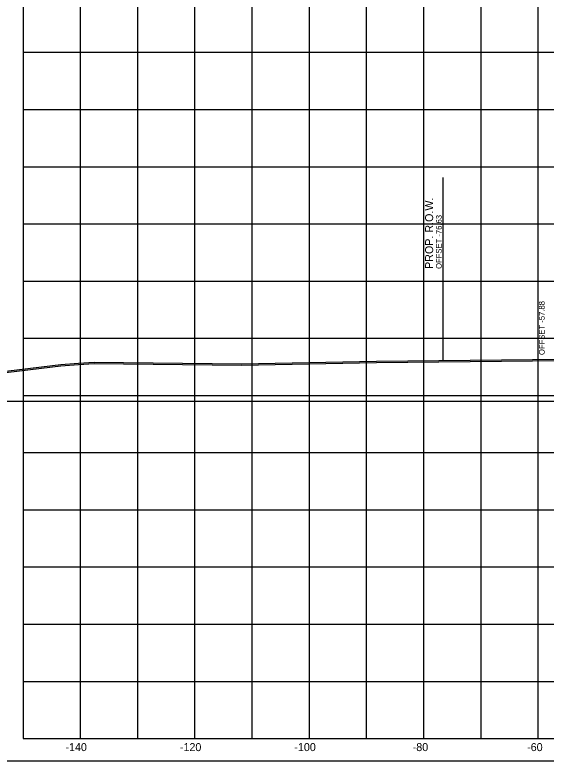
# Model space of a CAD drawing. Extents: x 1131015 to 1136271, y 133453 to 174329.
# Drawn here: x 1131189 to 1131281.8, y 165104.7 to 165235.2 of the extents above; entities that cross this region are included whole.
import ezdxf

# ---------------------------------------------------------------- set-up
doc = ezdxf.new("R2010")
doc.units = 0
for name, color, linetype in [('DESIGN - ROW - Right-of-Way and Easement Labels', 7, 'Continuous'), ('DESIGN - ROW - Right-of-Way Linework', 7, 'Continuous'), ('DESIGN - SHEET - Corner Text', 7, 'Continuous'), ('DESIGN - SHEET - Light Grid', 7, 'Continuous'), ('DESIGN - SHEET - Linework', 7, 'Continuous'), ('DESIGN - SHEET - Plot Shape', 7, 'Continuous'), ('DESIGN - TYPICAL - Slope Tie Text', 7, 'Continuous'), ('SURVEY - GROUND - Bottom of Topsoil Layer', 7, 'Continuous'), ('SURVEY - GROUND - Top of Ground', 7, 'Continuous')]:
    doc.layers.add(name, color=color, linetype=linetype)

msp = doc.modelspace()

# ---------------------------------------------------------------- linework, layer by layer
at = {"layer": 'DESIGN - ROW - Right-of-Way Linework'}
msp.add_line((1131263.83, 165174.78), (1131263.83, 165206.78), dxfattribs=at)
at = {"layer": 'DESIGN - SHEET - Light Grid'}
msp.add_line((1131040.46, 165167.66), (1131340.46, 165167.66), dxfattribs=at)
at = {"layer": 'DESIGN - SHEET - Linework'}
for p, q in [((1131200.46, 165108.66), (1131200.46, 165318.66)), ((1131210.46, 165108.66), (1131210.46, 165318.66)), ((1131220.46, 165108.66), (1131220.46, 165318.66)), ((1131230.46, 165108.66), (1131230.46, 165318.66)), ((1131240.46, 165108.66), (1131240.46, 165318.66)), ((1131250.46, 165108.66), (1131250.46, 165318.66)), ((1131260.46, 165108.66), (1131260.46, 165318.66)), ((1131270.46, 165108.66), (1131270.46, 165318.66)), ((1131280.46, 165108.66), (1131280.46, 165318.66)), ((1131190.46, 165228.66), (1131490.46, 165228.66)), ((1131190.46, 165218.66), (1131490.46, 165218.66)), ((1131190.46, 165208.66), (1131490.46, 165208.66)), ((1131190.46, 165198.66), (1131490.46, 165198.66)), ((1131190.46, 165188.66), (1131490.46, 165188.66)), ((1131190.46, 165178.66), (1131490.46, 165178.66)), ((1131190.46, 165168.66), (1131490.46, 165168.66)), ((1131190.46, 165158.66), (1131490.46, 165158.66)), ((1131190.46, 165148.66), (1131490.46, 165148.66)), ((1131190.46, 165138.66), (1131490.46, 165138.66)), ((1131190.46, 165128.66), (1131490.46, 165128.66)), ((1131190.46, 165118.66), (1131490.46, 165118.66))]:
    msp.add_line(p, q, dxfattribs=at)
msp.add_lwpolyline([(1131190.46, 165318.66), (1131190.46, 165108.66), (1131490.46, 165108.66), (1131490.46, 165318.66)], dxfattribs=at)
at = {"layer": 'DESIGN - SHEET - Plot Shape'}
msp.add_lwpolyline([(1131170.46, 165322.6), (1131510.46, 165322.6), (1131510.46, 165104.72), (1131170.46, 165104.72)], close=True, dxfattribs=at)
at = {"layer": 'SURVEY - GROUND - Bottom of Topsoil Layer'}
for p, q in [((1131200.11, 165174.05), (1131202.87, 165174.22)), ((1131202.87, 165174.22), (1131228.61, 165173.94)), ((1131228.61, 165173.94), (1131252.17, 165174.41)), ((1131252.17, 165174.41), (1131286.53, 165174.76)), ((1131185.73, 165172.48), (1131197.05, 165173.83)), ((1131197.05, 165173.83), (1131200.11, 165174.05))]:
    msp.add_line(p, q, dxfattribs=at)
at = {"layer": 'SURVEY - GROUND - Top of Ground'}
for p, q in [((1131197.05, 165174.08), (1131200.11, 165174.3)), ((1131200.11, 165174.3), (1131202.87, 165174.47)), ((1131202.87, 165174.47), (1131228.61, 165174.19)), ((1131228.61, 165174.19), (1131252.17, 165174.66)), ((1131252.17, 165174.66), (1131286.53, 165175.01)), ((1131185.73, 165172.73), (1131197.05, 165174.08))]:
    msp.add_line(p, q, dxfattribs=at)

# ---------------------------------------------------------------- texts
at = {"layer": 'DESIGN - ROW - Right-of-Way and Easement Labels'}
for s, height, p in [('PROP. R.O.W.', 1.4, (1131262.08, 165190.78)), ('OFFSET -76.63', 1, (1131263.58, 165190.78))]:
    msp.add_text(s, height=height, rotation=90, dxfattribs=at).set_placement(p)
at = {"layer": 'DESIGN - SHEET - Corner Text'}
for s, p in [('-140', (1131197.83, 165106.46)), ('-120', (1131217.83, 165106.46)), ('-100', (1131237.83, 165106.46)), ('-80', (1131258.51, 165106.46)), ('-60', (1131278.51, 165106.46))]:
    msp.add_text(s, height=1.4, dxfattribs=at).set_placement(p)
at = {"layer": 'DESIGN - TYPICAL - Slope Tie Text'}
msp.add_text('OFFSET -57.88', height=1, rotation=90, dxfattribs=at).set_placement((1131281.57, 165175.72))

doc.saveas('drawing.dxf')
